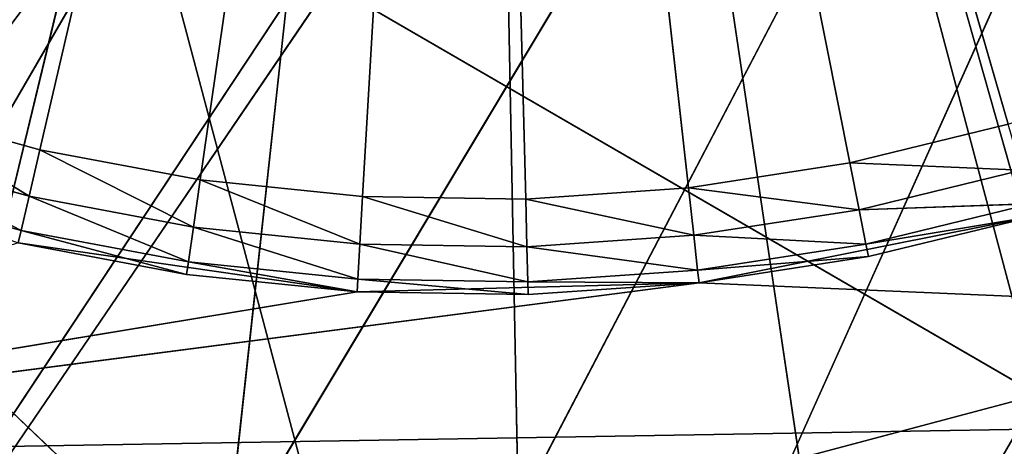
# Model space of a CAD drawing. Extents: x 186 to 416, y 0 to 124.
# Tile 693 of 1056: x 340.91 to 351.21, y 17.32 to 21.78. Entities that reach past the tile are written whole.
import ezdxf

# ---------------------------------------------------------------- set-up
doc = ezdxf.new("R2010")
doc.units = 0
doc.header["$LTSCALE"] = 25.4
doc.layers.get('0').update_dxf_attribs({"color": 13, "linetype": 'CONTINUOUS'})

# ---------------------------------------------------------------- blocks, each defined once
blk = doc.blocks.new('PILLS-I-PLAFON-8266-8272_0')
at = {"color": 250}
for p, q in [((147.063, 30.16, 119.769), (179.301, 30.16, 71.012)), ((147.063, 30.16, 119.769), (179.301, 30.16, 71.012)), ((147.063, 30.16, 119.769), (179.85, 30.16, 71.561)), ((147.063, 30.16, 119.769), (179.85, 30.16, 71.561)), ((150.348, 30.16, 120.853), (179.85, 30.16, 71.561)), ((150.348, 30.16, 120.853), (179.85, 30.16, 71.561)), ((179.85, 30.16, 71.561), (153.718, 30.16, 121.633)), ((179.85, 30.16, 71.561), (153.718, 30.16, 121.633)), ((157.144, 30.16, 122.104), (179.85, 30.16, 71.561)), ((157.144, 30.16, 122.104), (179.85, 30.16, 71.561)), ((171.616, 29.16, 121.673), (134.131, 29.16, 86.012)), ((171.616, 29.16, 121.673), (134.131, 29.16, 86.012))]:
    blk.add_line(p, q, dxfattribs=at)
at = {"color": 0}
for p, q in [((154.404, 23.716, 103.383), (156.048, 23.716, 103.839)), ((155.935, 23.582, 104.326), (154.404, 23.716, 103.383)), ((155.935, 23.582, 104.326), (154.404, 23.716, 103.383)), ((154.404, 23.716, 103.383), (156.048, 23.716, 103.839)), ((155.935, 23.582, 104.326), (156.048, 23.716, 103.839)), ((155.935, 23.582, 104.326), (156.048, 23.716, 103.839)), ((156.048, 23.716, 103.839), (160.6, 23.716, 84.262)), ((156.048, 23.716, 103.839), (160.6, 23.716, 84.262)), ((156.048, 23.716, 103.839), (157.725, 23.716, 104.155)), ((157.653, 23.582, 104.65), (156.048, 23.716, 103.839)), ((157.653, 23.582, 104.65), (156.048, 23.716, 103.839)), ((156.048, 23.716, 103.839), (157.725, 23.716, 104.155)), ((157.653, 23.582, 104.65), (157.725, 23.716, 104.155)), ((157.653, 23.582, 104.65), (157.725, 23.716, 104.155)), ((157.725, 23.716, 104.155), (160.6, 23.716, 84.262)), ((157.725, 23.716, 104.155), (160.6, 23.716, 84.262)), ((157.725, 23.716, 104.155), (159.422, 23.716, 104.327)), ((159.393, 23.582, 104.826), (157.725, 23.716, 104.155)), ((159.393, 23.582, 104.826), (157.725, 23.716, 104.155)), ((157.725, 23.716, 104.155), (159.422, 23.716, 104.327)), ((159.393, 23.582, 104.826), (159.422, 23.716, 104.327)), ((159.393, 23.582, 104.826), (159.422, 23.716, 104.327)), ((159.422, 23.716, 104.327), (161.128, 23.716, 104.355)), ((160.6, 23.716, 84.262), (159.422, 23.716, 104.327)), ((160.6, 23.716, 84.262), (159.422, 23.716, 104.327)), ((161.141, 23.582, 104.855), (159.422, 23.716, 104.327)), ((161.141, 23.582, 104.855), (159.422, 23.716, 104.327)), ((159.422, 23.716, 104.327), (161.128, 23.716, 104.355)), ((166.174, 23.716, 103.573), (160.6, 23.716, 84.262)), ((160.6, 23.716, 84.262), (164.516, 23.716, 103.976)), ((166.174, 23.716, 103.573), (160.6, 23.716, 84.262)), ((161.128, 23.716, 104.355), (160.6, 23.716, 84.262)), ((161.128, 23.716, 104.355), (160.6, 23.716, 84.262)), ((162.83, 23.716, 104.238), (160.6, 23.716, 84.262)), ((162.83, 23.716, 104.238), (160.6, 23.716, 84.262)), ((160.6, 23.716, 84.262), (164.516, 23.716, 103.976)), ((161.128, 23.716, 104.355), (162.83, 23.716, 104.238)), ((161.141, 23.582, 104.855), (161.128, 23.716, 104.355)), ((161.141, 23.582, 104.855), (161.128, 23.716, 104.355)), ((162.886, 23.582, 104.734), (161.128, 23.716, 104.355)), ((162.886, 23.582, 104.734), (161.128, 23.716, 104.355)), ((161.128, 23.716, 104.355), (162.83, 23.716, 104.238)), ((162.83, 23.716, 104.238), (164.516, 23.716, 103.976)), ((162.886, 23.582, 104.734), (162.83, 23.716, 104.238)), ((162.886, 23.582, 104.734), (162.83, 23.716, 104.238)), ((164.614, 23.582, 104.467), (162.83, 23.716, 104.238)), ((164.614, 23.582, 104.467), (162.83, 23.716, 104.238)), ((162.83, 23.716, 104.238), (164.516, 23.716, 103.976)), ((164.516, 23.716, 103.976), (166.174, 23.716, 103.573)), ((164.614, 23.582, 104.467), (164.516, 23.716, 103.976)), ((164.614, 23.582, 104.467), (164.516, 23.716, 103.976)), ((166.313, 23.582, 104.054), (164.516, 23.716, 103.976)), ((166.313, 23.582, 104.054), (164.516, 23.716, 103.976)), ((164.516, 23.716, 103.976), (166.174, 23.716, 103.573)), ((154.25, 23.582, 103.859), (155.935, 23.582, 104.326)), ((155.852, 23.216, 104.683), (154.25, 23.582, 103.859)), ((155.852, 23.216, 104.683), (154.25, 23.582, 103.859)), ((154.25, 23.582, 103.859), (155.935, 23.582, 104.326)), ((155.852, 23.216, 104.683), (155.935, 23.582, 104.326)), ((155.852, 23.216, 104.683), (155.935, 23.582, 104.326)), ((155.935, 23.582, 104.326), (157.653, 23.582, 104.65)), ((157.601, 23.216, 105.012), (155.935, 23.582, 104.326)), ((157.601, 23.216, 105.012), (155.935, 23.582, 104.326)), ((155.935, 23.582, 104.326), (157.653, 23.582, 104.65)), ((157.601, 23.216, 105.012), (157.653, 23.582, 104.65)), ((157.601, 23.216, 105.012), (157.653, 23.582, 104.65)), ((157.653, 23.582, 104.65), (159.393, 23.582, 104.826)), ((159.371, 23.216, 105.192), (157.653, 23.582, 104.65)), ((159.371, 23.216, 105.192), (157.653, 23.582, 104.65)), ((157.653, 23.582, 104.65), (159.393, 23.582, 104.826)), ((159.371, 23.216, 105.192), (159.393, 23.582, 104.826)), ((159.371, 23.216, 105.192), (159.393, 23.582, 104.826)), ((159.393, 23.582, 104.826), (161.141, 23.582, 104.855)), ((161.151, 23.216, 105.22), (159.393, 23.582, 104.826)), ((161.151, 23.216, 105.22), (159.393, 23.582, 104.826)), ((159.393, 23.582, 104.826), (161.141, 23.582, 104.855)), ((161.141, 23.582, 104.855), (162.886, 23.582, 104.734)), ((161.151, 23.216, 105.22), (161.141, 23.582, 104.855)), ((161.151, 23.216, 105.22), (161.141, 23.582, 104.855)), ((162.926, 23.216, 105.098), (161.141, 23.582, 104.855)), ((162.926, 23.216, 105.098), (161.141, 23.582, 104.855)), ((161.141, 23.582, 104.855), (162.886, 23.582, 104.734)), ((162.886, 23.582, 104.734), (164.614, 23.582, 104.467)), ((162.926, 23.216, 105.098), (162.886, 23.582, 104.734)), ((162.926, 23.216, 105.098), (162.886, 23.582, 104.734)), ((164.685, 23.216, 104.826), (162.886, 23.582, 104.734)), ((164.685, 23.216, 104.826), (162.886, 23.582, 104.734)), ((162.886, 23.582, 104.734), (164.614, 23.582, 104.467)), ((164.614, 23.582, 104.467), (166.313, 23.582, 104.054)), ((164.685, 23.216, 104.826), (164.614, 23.582, 104.467)), ((164.685, 23.216, 104.826), (164.614, 23.582, 104.467)), ((166.414, 23.216, 104.405), (164.614, 23.582, 104.467)), ((166.414, 23.216, 104.405), (164.614, 23.582, 104.467)), ((164.614, 23.582, 104.467), (166.313, 23.582, 104.054)), ((154.137, 23.216, 104.207), (155.852, 23.216, 104.683)), ((154.137, 23.216, 104.207), (155.852, 23.216, 104.683)), ((155.822, 22.716, 104.813), (155.852, 23.216, 104.683)), ((155.822, 22.716, 104.813), (155.852, 23.216, 104.683)), ((155.852, 23.216, 104.683), (157.601, 23.216, 105.012)), ((157.582, 22.716, 105.145), (155.852, 23.216, 104.683)), ((157.582, 22.716, 105.145), (155.852, 23.216, 104.683)), ((155.852, 23.216, 104.683), (157.601, 23.216, 105.012)), ((157.582, 22.716, 105.145), (157.601, 23.216, 105.012)), ((157.582, 22.716, 105.145), (157.601, 23.216, 105.012)), ((157.601, 23.216, 105.012), (159.371, 23.216, 105.192)), ((159.364, 22.716, 105.325), (157.601, 23.216, 105.012)), ((159.364, 22.716, 105.325), (157.601, 23.216, 105.012)), ((157.601, 23.216, 105.012), (159.371, 23.216, 105.192)), ((159.364, 22.716, 105.325), (159.371, 23.216, 105.192)), ((159.364, 22.716, 105.325), (159.371, 23.216, 105.192)), ((159.371, 23.216, 105.192), (161.151, 23.216, 105.22)), ((161.154, 22.716, 105.354), (159.371, 23.216, 105.192)), ((161.154, 22.716, 105.354), (159.371, 23.216, 105.192)), ((159.371, 23.216, 105.192), (161.151, 23.216, 105.22)), ((161.151, 23.216, 105.22), (162.926, 23.216, 105.098)), ((161.154, 22.716, 105.354), (161.151, 23.216, 105.22)), ((161.154, 22.716, 105.354), (161.151, 23.216, 105.22)), ((162.941, 22.716, 105.231), (161.151, 23.216, 105.22)), ((162.941, 22.716, 105.231), (161.151, 23.216, 105.22)), ((161.151, 23.216, 105.22), (162.926, 23.216, 105.098)), ((162.926, 23.216, 105.098), (164.685, 23.216, 104.826)), ((162.941, 22.716, 105.231), (162.926, 23.216, 105.098)), ((162.941, 22.716, 105.231), (162.926, 23.216, 105.098)), ((164.711, 22.716, 104.957), (162.926, 23.216, 105.098)), ((164.711, 22.716, 104.957), (162.926, 23.216, 105.098)), ((162.926, 23.216, 105.098), (164.685, 23.216, 104.826)), ((164.685, 23.216, 104.826), (166.414, 23.216, 104.405)), ((164.711, 22.716, 104.957), (164.685, 23.216, 104.826)), ((164.711, 22.716, 104.957), (164.685, 23.216, 104.826)), ((166.451, 22.716, 104.534), (164.685, 23.216, 104.826)), ((166.451, 22.716, 104.534), (164.685, 23.216, 104.826)), ((164.685, 23.216, 104.826), (166.414, 23.216, 104.405)), ((157.582, 22.716, 105.145), (155.822, 14.416, 104.813)), ((157.582, 22.716, 105.145), (155.822, 14.416, 104.813)), ((157.582, 22.716, 105.145), (155.822, 22.716, 104.813)), ((157.582, 22.716, 105.145), (155.822, 22.716, 104.813)), ((159.364, 14.416, 105.325), (157.582, 22.716, 105.145)), ((159.364, 22.716, 105.325), (157.582, 22.716, 105.145)), ((159.364, 14.416, 105.325), (157.582, 22.716, 105.145)), ((159.364, 22.716, 105.325), (157.582, 22.716, 105.145)), ((161.154, 22.716, 105.354), (159.364, 14.416, 105.325)), ((161.154, 22.716, 105.354), (159.364, 14.416, 105.325)), ((161.154, 22.716, 105.354), (159.364, 22.716, 105.325)), ((159.364, 22.716, 105.325), (159.364, 14.416, 105.325)), ((159.364, 22.716, 105.325), (159.364, 14.416, 105.325)), ((161.154, 22.716, 105.354), (159.364, 22.716, 105.325)), ((162.941, 14.416, 105.231), (161.154, 22.716, 105.354)), ((162.941, 22.716, 105.231), (161.154, 22.716, 105.354)), ((162.941, 14.416, 105.231), (161.154, 22.716, 105.354)), ((162.941, 22.716, 105.231), (161.154, 22.716, 105.354)), ((164.711, 22.716, 104.957), (162.941, 14.416, 105.231)), ((164.711, 22.716, 104.957), (162.941, 14.416, 105.231)), ((164.711, 22.716, 104.957), (162.941, 22.716, 105.231)), ((162.941, 22.716, 105.231), (162.941, 14.416, 105.231)), ((162.941, 22.716, 105.231), (162.941, 14.416, 105.231)), ((164.711, 22.716, 104.957), (162.941, 22.716, 105.231)), ((166.451, 14.416, 104.534), (164.711, 22.716, 104.957)), ((166.451, 22.716, 104.534), (164.711, 22.716, 104.957)), ((166.451, 14.416, 104.534), (164.711, 22.716, 104.957)), ((166.451, 22.716, 104.534), (164.711, 22.716, 104.957)), ((162.941, 14.416, 105.231), (148.879, 14.416, 107.058)), ((148.879, 14.416, 107.058), (189.453, 14.416, 106.372)), ((148.879, 14.416, 107.058), (189.453, 14.416, 106.372)), ((159.364, 14.416, 105.325), (148.879, 14.416, 107.058)), ((162.941, 14.416, 105.231), (148.879, 14.416, 107.058)), ((159.364, 14.416, 105.325), (148.879, 14.416, 107.058)), ((159.364, 14.416, 105.325), (155.822, 14.416, 104.813)), ((159.364, 14.416, 105.325), (155.822, 14.416, 104.813)), ((162.941, 14.416, 105.231), (159.364, 14.416, 105.325)), ((162.941, 14.416, 105.231), (159.364, 14.416, 105.325)), ((166.451, 14.416, 104.534), (162.941, 14.416, 105.231)), ((162.941, 14.416, 105.231), (189.453, 14.416, 106.372)), ((162.941, 14.416, 105.231), (189.453, 14.416, 106.372)), ((166.451, 14.416, 104.534), (162.941, 14.416, 105.231)), ((151.728, 7.294, 110.326), (157.147, 7.294, 100.985)), ((151.728, 7.294, 110.326), (157.147, 7.294, 100.985)), ((166.487, 7.294, 106.403), (157.147, 7.294, 100.985)), ((166.487, 7.294, 106.403), (157.147, 7.294, 100.985)), ((161.069, 7.294, 115.744), (157.147, 7.294, 100.985)), ((161.069, 7.294, 115.744), (157.147, 7.294, 100.985)), ((166.487, 7.294, 106.403), (162.565, 7.294, 91.643)), ((166.487, 7.294, 106.403), (162.565, 7.294, 91.643))]:
    blk.add_line(p, q, dxfattribs=at)
at = {"color": 7}
for p, q in [((151.728, 7.062, 110.326), (157.147, 7.062, 100.985)), ((151.728, 7.062, 110.326), (157.147, 7.062, 100.985)), ((151.728, 7.062, 110.326), (166.487, 7.062, 106.403)), ((151.728, 7.062, 110.326), (166.487, 7.062, 106.403)), ((157.147, 7.062, 100.985), (166.487, 7.062, 106.403)), ((157.147, 7.062, 100.985), (166.487, 7.062, 106.403)), ((152.296, 0.416, 118.623), (160.6, 0.416, 84.262)), ((152.296, 0.416, 118.623), (160.6, 0.416, 84.262)), ((160.6, 0.416, 84.262), (156.759, 0.416, 119.402)), ((160.6, 0.416, 84.262), (156.759, 0.416, 119.402)), ((165.798, 0.416, 119.227), (160.6, 0.416, 84.262)), ((160.6, 0.416, 84.262), (170.226, 0.416, 118.276)), ((165.798, 0.416, 119.227), (160.6, 0.416, 84.262)), ((161.284, 0.416, 119.605), (160.6, 0.416, 84.262)), ((161.284, 0.416, 119.605), (160.6, 0.416, 84.262)), ((160.6, 0.416, 84.262), (170.226, 0.416, 118.276))]:
    blk.add_line(p, q, dxfattribs=at)
at = {"color": 250}
mesh = blk.add_polyface(dxfattribs=at)
corners = [(128.59, 30.16, 104.74), (179.301, 30.16, 71.012), (126.86, 30.16, 101.744)]
mesh.append_faces([[corners[k] for k in face] for face in [(0, 1, 2)]], dxfattribs={"color": 250})
mesh = blk.add_polyface(dxfattribs=at)
corners = [(130.585, 30.16, 107.566), (179.301, 30.16, 71.012), (128.59, 30.16, 104.74)]
mesh.append_faces([[corners[k] for k in face] for face in [(0, 1, 2)]], dxfattribs={"color": 250})
mesh = blk.add_polyface(dxfattribs=at)
corners = [(132.828, 30.16, 110.199), (179.301, 30.16, 71.012), (130.585, 30.16, 107.566)]
mesh.append_faces([[corners[k] for k in face] for face in [(0, 1, 2)]], dxfattribs={"color": 250})
mesh = blk.add_polyface(dxfattribs=at)
corners = [(135.302, 30.16, 112.617), (179.301, 30.16, 71.012), (132.828, 30.16, 110.199)]
mesh.append_faces([[corners[k] for k in face] for face in [(0, 1, 2)]], dxfattribs={"color": 250})
mesh = blk.add_polyface(dxfattribs=at)
corners = [(137.985, 30.16, 114.8), (179.301, 30.16, 71.012), (135.302, 30.16, 112.617)]
mesh.append_faces([[corners[k] for k in face] for face in [(0, 1, 2)]], dxfattribs={"color": 250})
mesh = blk.add_polyface(dxfattribs=at)
corners = [(140.856, 30.16, 116.73), (179.301, 30.16, 71.012), (137.985, 30.16, 114.8)]
mesh.append_faces([[corners[k] for k in face] for face in [(0, 1, 2)]], dxfattribs={"color": 250})
mesh = blk.add_polyface(dxfattribs=at)
corners = [(143.89, 30.16, 118.391), (179.301, 30.16, 71.012), (140.856, 30.16, 116.73)]
mesh.append_faces([[corners[k] for k in face] for face in [(0, 1, 2)]], dxfattribs={"color": 250})
mesh = blk.add_polyface(dxfattribs=at)
corners = [(147.063, 30.16, 119.769), (179.301, 30.16, 71.012), (143.89, 30.16, 118.391)]
mesh.append_faces([[corners[k] for k in face] for face in [(0, 1, 2)]], dxfattribs={"color": 250})
mesh = blk.add_polyface(dxfattribs=at)
corners = [(147.063, 30.16, 119.769), (179.85, 30.16, 71.561), (179.301, 30.16, 71.012)]
mesh.append_faces([[corners[k] for k in face] for face in [(0, 1, 2)]], dxfattribs={"color": 250})
mesh = blk.add_polyface(dxfattribs=at)
corners = [(150.348, 30.16, 120.853), (179.85, 30.16, 71.561), (147.063, 30.16, 119.769)]
mesh.append_faces([[corners[k] for k in face] for face in [(0, 1, 2)]], dxfattribs={"color": 250})
mesh = blk.add_polyface(dxfattribs=at)
corners = [(153.718, 30.16, 121.633), (179.85, 30.16, 71.561), (150.348, 30.16, 120.853)]
mesh.append_faces([[corners[k] for k in face] for face in [(0, 1, 2)]], dxfattribs={"color": 250})
mesh = blk.add_polyface(dxfattribs=at)
corners = [(157.144, 30.16, 122.104), (179.85, 30.16, 71.561), (153.718, 30.16, 121.633)]
mesh.append_faces([[corners[k] for k in face] for face in [(0, 1, 2)]], dxfattribs={"color": 250})
mesh = blk.add_polyface(dxfattribs=at)
corners = [(160.6, 30.16, 122.262), (179.85, 30.16, 71.561), (157.144, 30.16, 122.104)]
mesh.append_faces([[corners[k] for k in face] for face in [(0, 1, 2)]], dxfattribs={"color": 250})
mesh = blk.add_polyface(dxfattribs=at)
corners = [(160.6, 30.16, 122.262), (164.056, 30.16, 122.104), (179.85, 30.16, 71.561)]
mesh.append_faces([[corners[k] for k in face] for face in [(0, 1, 2)]], dxfattribs={"color": 250})
mesh = blk.add_polyface(dxfattribs=at)
corners = [(164.056, 30.16, 122.104), (167.482, 30.16, 121.633), (179.85, 30.16, 71.561)]
mesh.append_faces([[corners[k] for k in face] for face in [(0, 1, 2)]], dxfattribs={"color": 250})
mesh = blk.add_polyface(dxfattribs=at)
corners = [(165.691, 29.16, 122.928), (133.157, 29.16, 87.093), (134.131, 29.16, 86.012)]
mesh.append_faces([[corners[k] for k in face] for face in [(0, 1, 2)]], dxfattribs={"color": 250})
mesh = blk.add_polyface(dxfattribs=at)
corners = [(160.6, 29.16, 123.262), (133.157, 29.16, 87.093), (165.691, 29.16, 122.928)]
mesh.append_faces([[corners[k] for k in face] for face in [(0, 1, 2)]], dxfattribs={"color": 250})
mesh = blk.add_polyface(dxfattribs=at)
corners = [(160.6, 29.16, 123.262), (155.509, 29.16, 122.928), (133.157, 29.16, 87.093)]
mesh.append_faces([[corners[k] for k in face] for face in [(0, 1, 2)]], dxfattribs={"color": 250})
mesh = blk.add_polyface(dxfattribs=at)
corners = [(171.616, 29.16, 121.673), (134.131, 29.16, 86.012), (171.6, 29.16, 77.262)]
mesh.append_faces([[corners[k] for k in face] for face in [(0, 1, 2)]], dxfattribs={"color": 250})
mesh = blk.add_polyface(dxfattribs=at)
corners = [(170.694, 29.16, 121.933), (134.131, 29.16, 86.012), (171.616, 29.16, 121.673)]
mesh.append_faces([[corners[k] for k in face] for face in [(0, 1, 2)]], dxfattribs={"color": 250})
mesh = blk.add_polyface(dxfattribs=at)
corners = [(165.691, 29.16, 122.928), (134.131, 29.16, 86.012), (170.694, 29.16, 121.933)]
mesh.append_faces([[corners[k] for k in face] for face in [(0, 1, 2)]], dxfattribs={"color": 250})
at = {"color": 0}
mesh = blk.add_polyface(dxfattribs=at)
corners = [(152.805, 23.716, 102.789), (160.6, 23.716, 84.262), (151.262, 23.716, 102.061)]
mesh.append_faces([[corners[k] for k in face] for face in [(0, 1, 2)]], dxfattribs={"color": 0})
mesh = blk.add_polyface(dxfattribs=at)
corners = [(154.404, 23.716, 103.383), (160.6, 23.716, 84.262), (152.805, 23.716, 102.789)]
mesh.append_faces([[corners[k] for k in face] for face in [(0, 1, 2)]], dxfattribs={"color": 0})
mesh = blk.add_polyface(dxfattribs=at)
corners = [(155.935, 23.582, 104.326), (154.404, 23.716, 103.383), (154.25, 23.582, 103.859)]
mesh.append_faces([[corners[k] for k in face] for face in [(0, 1, 2)]], dxfattribs={"color": 0})
mesh = blk.add_polyface(dxfattribs=at)
corners = [(156.048, 23.716, 103.839), (160.6, 23.716, 84.262), (154.404, 23.716, 103.383)]
mesh.append_faces([[corners[k] for k in face] for face in [(0, 1, 2)]], dxfattribs={"color": 0})
mesh = blk.add_polyface(dxfattribs=at)
corners = [(155.935, 23.582, 104.326), (156.048, 23.716, 103.839), (154.404, 23.716, 103.383)]
mesh.append_faces([[corners[k] for k in face] for face in [(0, 1, 2)]], dxfattribs={"color": 0})
mesh = blk.add_polyface(dxfattribs=at)
corners = [(157.653, 23.582, 104.65), (156.048, 23.716, 103.839), (155.935, 23.582, 104.326)]
mesh.append_faces([[corners[k] for k in face] for face in [(0, 1, 2)]], dxfattribs={"color": 0})
mesh = blk.add_polyface(dxfattribs=at)
corners = [(157.725, 23.716, 104.155), (160.6, 23.716, 84.262), (156.048, 23.716, 103.839)]
mesh.append_faces([[corners[k] for k in face] for face in [(0, 1, 2)]], dxfattribs={"color": 0})
mesh = blk.add_polyface(dxfattribs=at)
corners = [(157.653, 23.582, 104.65), (157.725, 23.716, 104.155), (156.048, 23.716, 103.839)]
mesh.append_faces([[corners[k] for k in face] for face in [(0, 1, 2)]], dxfattribs={"color": 0})
mesh = blk.add_polyface(dxfattribs=at)
corners = [(159.393, 23.582, 104.826), (157.725, 23.716, 104.155), (157.653, 23.582, 104.65)]
mesh.append_faces([[corners[k] for k in face] for face in [(0, 1, 2)]], dxfattribs={"color": 0})
mesh = blk.add_polyface(dxfattribs=at)
corners = [(159.422, 23.716, 104.327), (160.6, 23.716, 84.262), (157.725, 23.716, 104.155)]
mesh.append_faces([[corners[k] for k in face] for face in [(0, 1, 2)]], dxfattribs={"color": 0})
mesh = blk.add_polyface(dxfattribs=at)
corners = [(159.393, 23.582, 104.826), (159.422, 23.716, 104.327), (157.725, 23.716, 104.155)]
mesh.append_faces([[corners[k] for k in face] for face in [(0, 1, 2)]], dxfattribs={"color": 0})
mesh = blk.add_polyface(dxfattribs=at)
corners = [(161.141, 23.582, 104.855), (159.422, 23.716, 104.327), (159.393, 23.582, 104.826)]
mesh.append_faces([[corners[k] for k in face] for face in [(0, 1, 2)]], dxfattribs={"color": 0})
mesh = blk.add_polyface(dxfattribs=at)
corners = [(161.128, 23.716, 104.355), (160.6, 23.716, 84.262), (159.422, 23.716, 104.327)]
mesh.append_faces([[corners[k] for k in face] for face in [(0, 1, 2)]], dxfattribs={"color": 0})
mesh = blk.add_polyface(dxfattribs=at)
corners = [(161.141, 23.582, 104.855), (161.128, 23.716, 104.355), (159.422, 23.716, 104.327)]
mesh.append_faces([[corners[k] for k in face] for face in [(0, 1, 2)]], dxfattribs={"color": 0})
mesh = blk.add_polyface(dxfattribs=at)
corners = [(164.516, 23.716, 103.976), (166.174, 23.716, 103.573), (160.6, 23.716, 84.262)]
mesh.append_faces([[corners[k] for k in face] for face in [(0, 1, 2)]], dxfattribs={"color": 0})
mesh = blk.add_polyface(dxfattribs=at)
corners = [(166.174, 23.716, 103.573), (167.792, 23.716, 103.031), (160.6, 23.716, 84.262)]
mesh.append_faces([[corners[k] for k in face] for face in [(0, 1, 2)]], dxfattribs={"color": 0})
mesh = blk.add_polyface(dxfattribs=at)
corners = [(167.792, 23.716, 103.031), (169.358, 23.716, 102.354), (160.6, 23.716, 84.262)]
mesh.append_faces([[corners[k] for k in face] for face in [(0, 1, 2)]], dxfattribs={"color": 0})
mesh = blk.add_polyface(dxfattribs=at)
corners = [(161.128, 23.716, 104.355), (162.83, 23.716, 104.238), (160.6, 23.716, 84.262)]
mesh.append_faces([[corners[k] for k in face] for face in [(0, 1, 2)]], dxfattribs={"color": 0})
mesh = blk.add_polyface(dxfattribs=at)
corners = [(162.83, 23.716, 104.238), (164.516, 23.716, 103.976), (160.6, 23.716, 84.262)]
mesh.append_faces([[corners[k] for k in face] for face in [(0, 1, 2)]], dxfattribs={"color": 0})
mesh = blk.add_polyface(dxfattribs=at)
corners = [(161.141, 23.582, 104.855), (162.886, 23.582, 104.734), (161.128, 23.716, 104.355)]
mesh.append_faces([[corners[k] for k in face] for face in [(0, 1, 2)]], dxfattribs={"color": 0})
mesh = blk.add_polyface(dxfattribs=at)
corners = [(162.886, 23.582, 104.734), (162.83, 23.716, 104.238), (161.128, 23.716, 104.355)]
mesh.append_faces([[corners[k] for k in face] for face in [(0, 1, 2)]], dxfattribs={"color": 0})
mesh = blk.add_polyface(dxfattribs=at)
corners = [(162.886, 23.582, 104.734), (164.614, 23.582, 104.467), (162.83, 23.716, 104.238)]
mesh.append_faces([[corners[k] for k in face] for face in [(0, 1, 2)]], dxfattribs={"color": 0})
mesh = blk.add_polyface(dxfattribs=at)
corners = [(164.614, 23.582, 104.467), (164.516, 23.716, 103.976), (162.83, 23.716, 104.238)]
mesh.append_faces([[corners[k] for k in face] for face in [(0, 1, 2)]], dxfattribs={"color": 0})
mesh = blk.add_polyface(dxfattribs=at)
corners = [(164.614, 23.582, 104.467), (166.313, 23.582, 104.054), (164.516, 23.716, 103.976)]
mesh.append_faces([[corners[k] for k in face] for face in [(0, 1, 2)]], dxfattribs={"color": 0})
mesh = blk.add_polyface(dxfattribs=at)
corners = [(166.313, 23.582, 104.054), (166.174, 23.716, 103.573), (164.516, 23.716, 103.976)]
mesh.append_faces([[corners[k] for k in face] for face in [(0, 1, 2)]], dxfattribs={"color": 0})
mesh = blk.add_polyface(dxfattribs=at)
corners = [(155.852, 23.216, 104.683), (154.25, 23.582, 103.859), (154.137, 23.216, 104.207)]
mesh.append_faces([[corners[k] for k in face] for face in [(0, 1, 2)]], dxfattribs={"color": 0})
mesh = blk.add_polyface(dxfattribs=at)
corners = [(155.852, 23.216, 104.683), (155.935, 23.582, 104.326), (154.25, 23.582, 103.859)]
mesh.append_faces([[corners[k] for k in face] for face in [(0, 1, 2)]], dxfattribs={"color": 0})
mesh = blk.add_polyface(dxfattribs=at)
corners = [(157.601, 23.216, 105.012), (155.935, 23.582, 104.326), (155.852, 23.216, 104.683)]
mesh.append_faces([[corners[k] for k in face] for face in [(0, 1, 2)]], dxfattribs={"color": 0})
mesh = blk.add_polyface(dxfattribs=at)
corners = [(157.601, 23.216, 105.012), (157.653, 23.582, 104.65), (155.935, 23.582, 104.326)]
mesh.append_faces([[corners[k] for k in face] for face in [(0, 1, 2)]], dxfattribs={"color": 0})
mesh = blk.add_polyface(dxfattribs=at)
corners = [(159.371, 23.216, 105.192), (157.653, 23.582, 104.65), (157.601, 23.216, 105.012)]
mesh.append_faces([[corners[k] for k in face] for face in [(0, 1, 2)]], dxfattribs={"color": 0})
mesh = blk.add_polyface(dxfattribs=at)
corners = [(159.371, 23.216, 105.192), (159.393, 23.582, 104.826), (157.653, 23.582, 104.65)]
mesh.append_faces([[corners[k] for k in face] for face in [(0, 1, 2)]], dxfattribs={"color": 0})
mesh = blk.add_polyface(dxfattribs=at)
corners = [(161.151, 23.216, 105.22), (159.393, 23.582, 104.826), (159.371, 23.216, 105.192)]
mesh.append_faces([[corners[k] for k in face] for face in [(0, 1, 2)]], dxfattribs={"color": 0})
mesh = blk.add_polyface(dxfattribs=at)
corners = [(161.151, 23.216, 105.22), (161.141, 23.582, 104.855), (159.393, 23.582, 104.826)]
mesh.append_faces([[corners[k] for k in face] for face in [(0, 1, 2)]], dxfattribs={"color": 0})
mesh = blk.add_polyface(dxfattribs=at)
corners = [(161.151, 23.216, 105.22), (162.926, 23.216, 105.098), (161.141, 23.582, 104.855)]
mesh.append_faces([[corners[k] for k in face] for face in [(0, 1, 2)]], dxfattribs={"color": 0})
mesh = blk.add_polyface(dxfattribs=at)
corners = [(162.926, 23.216, 105.098), (162.886, 23.582, 104.734), (161.141, 23.582, 104.855)]
mesh.append_faces([[corners[k] for k in face] for face in [(0, 1, 2)]], dxfattribs={"color": 0})
mesh = blk.add_polyface(dxfattribs=at)
corners = [(162.926, 23.216, 105.098), (164.685, 23.216, 104.826), (162.886, 23.582, 104.734)]
mesh.append_faces([[corners[k] for k in face] for face in [(0, 1, 2)]], dxfattribs={"color": 0})
mesh = blk.add_polyface(dxfattribs=at)
corners = [(164.685, 23.216, 104.826), (164.614, 23.582, 104.467), (162.886, 23.582, 104.734)]
mesh.append_faces([[corners[k] for k in face] for face in [(0, 1, 2)]], dxfattribs={"color": 0})
mesh = blk.add_polyface(dxfattribs=at)
corners = [(164.685, 23.216, 104.826), (166.414, 23.216, 104.405), (164.614, 23.582, 104.467)]
mesh.append_faces([[corners[k] for k in face] for face in [(0, 1, 2)]], dxfattribs={"color": 0})
mesh = blk.add_polyface(dxfattribs=at)
corners = [(164.614, 23.582, 104.467), (166.414, 23.216, 104.405), (166.313, 23.582, 104.054)]
mesh.append_faces([[corners[k] for k in face] for face in [(0, 1, 2)]], dxfattribs={"color": 0})
mesh = blk.add_polyface(dxfattribs=at)
corners = [(155.852, 23.216, 104.683), (154.137, 23.216, 104.207), (155.822, 22.716, 104.813)]
mesh.append_faces([[corners[k] for k in face] for face in [(0, 1, 2)]], dxfattribs={"color": 0})
mesh = blk.add_polyface(dxfattribs=at)
corners = [(157.582, 22.716, 105.145), (155.852, 23.216, 104.683), (155.822, 22.716, 104.813)]
mesh.append_faces([[corners[k] for k in face] for face in [(0, 1, 2)]], dxfattribs={"color": 0})
mesh = blk.add_polyface(dxfattribs=at)
corners = [(157.601, 23.216, 105.012), (155.852, 23.216, 104.683), (157.582, 22.716, 105.145)]
mesh.append_faces([[corners[k] for k in face] for face in [(0, 1, 2)]], dxfattribs={"color": 0})
mesh = blk.add_polyface(dxfattribs=at)
corners = [(159.364, 22.716, 105.325), (157.601, 23.216, 105.012), (157.582, 22.716, 105.145)]
mesh.append_faces([[corners[k] for k in face] for face in [(0, 1, 2)]], dxfattribs={"color": 0})
mesh = blk.add_polyface(dxfattribs=at)
corners = [(159.371, 23.216, 105.192), (157.601, 23.216, 105.012), (159.364, 22.716, 105.325)]
mesh.append_faces([[corners[k] for k in face] for face in [(0, 1, 2)]], dxfattribs={"color": 0})
mesh = blk.add_polyface(dxfattribs=at)
corners = [(161.154, 22.716, 105.354), (159.371, 23.216, 105.192), (159.364, 22.716, 105.325)]
mesh.append_faces([[corners[k] for k in face] for face in [(0, 1, 2)]], dxfattribs={"color": 0})
mesh = blk.add_polyface(dxfattribs=at)
corners = [(161.154, 22.716, 105.354), (161.151, 23.216, 105.22), (159.371, 23.216, 105.192)]
mesh.append_faces([[corners[k] for k in face] for face in [(0, 1, 2)]], dxfattribs={"color": 0})
mesh = blk.add_polyface(dxfattribs=at)
corners = [(162.941, 22.716, 105.231), (161.151, 23.216, 105.22), (161.154, 22.716, 105.354)]
mesh.append_faces([[corners[k] for k in face] for face in [(0, 1, 2)]], dxfattribs={"color": 0})
mesh = blk.add_polyface(dxfattribs=at)
corners = [(162.941, 22.716, 105.231), (162.926, 23.216, 105.098), (161.151, 23.216, 105.22)]
mesh.append_faces([[corners[k] for k in face] for face in [(0, 1, 2)]], dxfattribs={"color": 0})
mesh = blk.add_polyface(dxfattribs=at)
corners = [(164.711, 22.716, 104.957), (162.926, 23.216, 105.098), (162.941, 22.716, 105.231)]
mesh.append_faces([[corners[k] for k in face] for face in [(0, 1, 2)]], dxfattribs={"color": 0})
mesh = blk.add_polyface(dxfattribs=at)
corners = [(164.711, 22.716, 104.957), (164.685, 23.216, 104.826), (162.926, 23.216, 105.098)]
mesh.append_faces([[corners[k] for k in face] for face in [(0, 1, 2)]], dxfattribs={"color": 0})
mesh = blk.add_polyface(dxfattribs=at)
corners = [(166.451, 22.716, 104.534), (164.685, 23.216, 104.826), (164.711, 22.716, 104.957)]
mesh.append_faces([[corners[k] for k in face] for face in [(0, 1, 2)]], dxfattribs={"color": 0})
mesh = blk.add_polyface(dxfattribs=at)
corners = [(166.451, 22.716, 104.534), (166.414, 23.216, 104.405), (164.685, 23.216, 104.826)]
mesh.append_faces([[corners[k] for k in face] for face in [(0, 1, 2)]], dxfattribs={"color": 0})
mesh = blk.add_polyface(dxfattribs=at)
corners = [(159.364, 14.416, 105.325), (157.582, 22.716, 105.145), (155.822, 14.416, 104.813)]
mesh.append_faces([[corners[k] for k in face] for face in [(0, 1, 2)]], dxfattribs={"color": 0})
mesh = blk.add_polyface(dxfattribs=at)
corners = [(157.582, 22.716, 105.145), (155.822, 22.716, 104.813), (155.822, 14.416, 104.813)]
mesh.append_faces([[corners[k] for k in face] for face in [(0, 1, 2)]], dxfattribs={"color": 0})
mesh = blk.add_polyface(dxfattribs=at)
corners = [(159.364, 22.716, 105.325), (157.582, 22.716, 105.145), (159.364, 14.416, 105.325)]
mesh.append_faces([[corners[k] for k in face] for face in [(0, 1, 2)]], dxfattribs={"color": 0})
mesh = blk.add_polyface(dxfattribs=at)
corners = [(162.941, 14.416, 105.231), (161.154, 22.716, 105.354), (159.364, 14.416, 105.325)]
mesh.append_faces([[corners[k] for k in face] for face in [(0, 1, 2)]], dxfattribs={"color": 0})
mesh = blk.add_polyface(dxfattribs=at)
corners = [(161.154, 22.716, 105.354), (159.364, 22.716, 105.325), (159.364, 14.416, 105.325)]
mesh.append_faces([[corners[k] for k in face] for face in [(0, 1, 2)]], dxfattribs={"color": 0})
mesh = blk.add_polyface(dxfattribs=at)
corners = [(162.941, 22.716, 105.231), (161.154, 22.716, 105.354), (162.941, 14.416, 105.231)]
mesh.append_faces([[corners[k] for k in face] for face in [(0, 1, 2)]], dxfattribs={"color": 0})
mesh = blk.add_polyface(dxfattribs=at)
corners = [(166.451, 14.416, 104.534), (164.711, 22.716, 104.957), (162.941, 14.416, 105.231)]
mesh.append_faces([[corners[k] for k in face] for face in [(0, 1, 2)]], dxfattribs={"color": 0})
mesh = blk.add_polyface(dxfattribs=at)
corners = [(164.711, 22.716, 104.957), (162.941, 22.716, 105.231), (162.941, 14.416, 105.231)]
mesh.append_faces([[corners[k] for k in face] for face in [(0, 1, 2)]], dxfattribs={"color": 0})
mesh = blk.add_polyface(dxfattribs=at)
corners = [(166.451, 22.716, 104.534), (164.711, 22.716, 104.957), (166.451, 14.416, 104.534)]
mesh.append_faces([[corners[k] for k in face] for face in [(0, 1, 2)]], dxfattribs={"color": 0})
mesh = blk.add_polyface(dxfattribs=at)
corners = [(148.879, 14.416, 107.058), (189.453, 14.416, 106.372), (162.941, 14.416, 105.231)]
mesh.append_faces([[corners[k] for k in face] for face in [(0, 1, 2)]], dxfattribs={"color": 0})
mesh = blk.add_polyface(dxfattribs=at)
corners = [(187.977, 14.416, 108.175), (189.453, 14.416, 106.372), (148.879, 14.416, 107.058)]
mesh.append_faces([[corners[k] for k in face] for face in [(0, 1, 2)]], dxfattribs={"color": 0})
mesh = blk.add_polyface(dxfattribs=at)
corners = [(148.879, 14.416, 107.058), (162.941, 14.416, 105.231), (159.364, 14.416, 105.325)]
mesh.append_faces([[corners[k] for k in face] for face in [(0, 1, 2)]], dxfattribs={"color": 0})
mesh = blk.add_polyface(dxfattribs=at)
corners = [(148.879, 14.416, 107.058), (159.364, 14.416, 105.325), (155.822, 14.416, 104.813)]
mesh.append_faces([[corners[k] for k in face] for face in [(0, 1, 2)]], dxfattribs={"color": 0})
mesh = blk.add_polyface(dxfattribs=at)
corners = [(189.453, 14.416, 106.372), (166.451, 14.416, 104.534), (162.941, 14.416, 105.231)]
mesh.append_faces([[corners[k] for k in face] for face in [(0, 1, 2)]], dxfattribs={"color": 0})
mesh = blk.add_polyface(dxfattribs=at)
corners = [(151.728, 7.294, 110.326), (147.806, 7.294, 95.567), (157.147, 7.294, 100.985)]
mesh.append_faces([[corners[k] for k in face] for face in [(0, 1, 2)]], dxfattribs={"color": 0})
mesh = blk.add_polyface(dxfattribs=at)
corners = [(161.069, 7.294, 115.744), (151.728, 7.294, 110.326), (157.147, 7.294, 100.985)]
mesh.append_faces([[corners[k] for k in face] for face in [(0, 1, 2)]], dxfattribs={"color": 0})
mesh = blk.add_polyface(dxfattribs=at)
corners = [(166.487, 7.294, 106.403), (157.147, 7.294, 100.985), (162.565, 7.294, 91.643)]
mesh.append_faces([[corners[k] for k in face] for face in [(0, 1, 2)]], dxfattribs={"color": 0})
mesh = blk.add_polyface(dxfattribs=at)
corners = [(161.069, 7.294, 115.744), (157.147, 7.294, 100.985), (166.487, 7.294, 106.403)]
mesh.append_faces([[corners[k] for k in face] for face in [(0, 1, 2)]], dxfattribs={"color": 0})
mesh = blk.add_polyface(dxfattribs=at)
corners = [(169.117, 7.294, 120.222), (161.069, 7.294, 115.744), (166.487, 7.294, 106.403)]
mesh.append_faces([[corners[k] for k in face] for face in [(0, 1, 2)]], dxfattribs={"color": 0})
mesh = blk.add_polyface(dxfattribs=at)
corners = [(166.487, 7.294, 106.403), (162.565, 7.294, 91.643), (171.906, 7.294, 97.061)]
mesh.append_faces([[corners[k] for k in face] for face in [(0, 1, 2)]], dxfattribs={"color": 0})
at = {"color": 7}
mesh = blk.add_polyface(dxfattribs=at)
corners = [(142.388, 7.062, 104.908), (157.147, 7.062, 100.985), (147.806, 7.062, 95.567)]
mesh.append_faces([[corners[k] for k in face] for face in [(0, 1, 2)]], dxfattribs={"color": 7})
mesh = blk.add_polyface(dxfattribs=at)
corners = [(151.728, 7.062, 110.326), (157.147, 7.062, 100.985), (142.388, 7.062, 104.908)]
mesh.append_faces([[corners[k] for k in face] for face in [(0, 1, 2)]], dxfattribs={"color": 7})
mesh = blk.add_polyface(dxfattribs=at)
corners = [(151.728, 7.062, 110.326), (166.487, 7.062, 106.403), (157.147, 7.062, 100.985)]
mesh.append_faces([[corners[k] for k in face] for face in [(0, 1, 2)]], dxfattribs={"color": 7})
mesh = blk.add_polyface(dxfattribs=at)
corners = [(161.069, 7.062, 115.744), (166.487, 7.062, 106.403), (151.728, 7.062, 110.326)]
mesh.append_faces([[corners[k] for k in face] for face in [(0, 1, 2)]], dxfattribs={"color": 7})
mesh = blk.add_polyface(dxfattribs=at)
corners = [(166.487, 7.062, 106.403), (171.906, 7.062, 97.061), (157.147, 7.062, 100.985)]
mesh.append_faces([[corners[k] for k in face] for face in [(0, 1, 2)]], dxfattribs={"color": 7})
mesh = blk.add_polyface(dxfattribs=at)
corners = [(169.052, 7.062, 120.255), (166.487, 7.062, 106.403), (161.069, 7.062, 115.744)]
mesh.append_faces([[corners[k] for k in face] for face in [(0, 1, 2)]], dxfattribs={"color": 7})
mesh = blk.add_polyface(dxfattribs=at)
corners = [(130.731, 0.416, 103.168), (128.558, 0.416, 99.193), (160.6, 0.416, 84.262)]
mesh.append_faces([[corners[k] for k in face] for face in [(0, 1, 2)]], dxfattribs={"color": 7})
mesh = blk.add_polyface(dxfattribs=at)
corners = [(133.394, 0.416, 106.833), (130.731, 0.416, 103.168), (160.6, 0.416, 84.262)]
mesh.append_faces([[corners[k] for k in face] for face in [(0, 1, 2)]], dxfattribs={"color": 7})
mesh = blk.add_polyface(dxfattribs=at)
corners = [(136.503, 0.416, 110.126), (133.394, 0.416, 106.833), (160.6, 0.416, 84.262)]
mesh.append_faces([[corners[k] for k in face] for face in [(0, 1, 2)]], dxfattribs={"color": 7})
mesh = blk.add_polyface(dxfattribs=at)
corners = [(140.009, 0.416, 112.995), (136.503, 0.416, 110.126), (160.6, 0.416, 84.262)]
mesh.append_faces([[corners[k] for k in face] for face in [(0, 1, 2)]], dxfattribs={"color": 7})
mesh = blk.add_polyface(dxfattribs=at)
corners = [(143.852, 0.416, 115.393), (140.009, 0.416, 112.995), (160.6, 0.416, 84.262)]
mesh.append_faces([[corners[k] for k in face] for face in [(0, 1, 2)]], dxfattribs={"color": 7})
mesh = blk.add_polyface(dxfattribs=at)
corners = [(147.971, 0.416, 117.279), (143.852, 0.416, 115.393), (160.6, 0.416, 84.262)]
mesh.append_faces([[corners[k] for k in face] for face in [(0, 1, 2)]], dxfattribs={"color": 7})
mesh = blk.add_polyface(dxfattribs=at)
corners = [(152.296, 0.416, 118.623), (147.971, 0.416, 117.279), (160.6, 0.416, 84.262)]
mesh.append_faces([[corners[k] for k in face] for face in [(0, 1, 2)]], dxfattribs={"color": 7})
mesh = blk.add_polyface(dxfattribs=at)
corners = [(156.759, 0.416, 119.402), (152.296, 0.416, 118.623), (160.6, 0.416, 84.262)]
mesh.append_faces([[corners[k] for k in face] for face in [(0, 1, 2)]], dxfattribs={"color": 7})
mesh = blk.add_polyface(dxfattribs=at)
corners = [(161.284, 0.416, 119.605), (156.759, 0.416, 119.402), (160.6, 0.416, 84.262)]
mesh.append_faces([[corners[k] for k in face] for face in [(0, 1, 2)]], dxfattribs={"color": 7})
mesh = blk.add_polyface(dxfattribs=at)
corners = [(165.798, 0.416, 119.227), (160.6, 0.416, 84.262), (170.226, 0.416, 118.276)]
mesh.append_faces([[corners[k] for k in face] for face in [(0, 1, 2)]], dxfattribs={"color": 7})
mesh = blk.add_polyface(dxfattribs=at)
corners = [(161.284, 0.416, 119.605), (160.6, 0.416, 84.262), (165.798, 0.416, 119.227)]
mesh.append_faces([[corners[k] for k in face] for face in [(0, 1, 2)]], dxfattribs={"color": 7})
mesh = blk.add_polyface(dxfattribs=at)
corners = [(178.539, 0.416, 114.721), (160.6, 0.416, 84.262), (182.287, 0.416, 112.177)]
mesh.append_faces([[corners[k] for k in face] for face in [(0, 1, 2)]], dxfattribs={"color": 7})
mesh = blk.add_polyface(dxfattribs=at)
corners = [(174.497, 0.416, 116.765), (160.6, 0.416, 84.262), (178.539, 0.416, 114.721)]
mesh.append_faces([[corners[k] for k in face] for face in [(0, 1, 2)]], dxfattribs={"color": 7})
mesh = blk.add_polyface(dxfattribs=at)
corners = [(170.226, 0.416, 118.276), (160.6, 0.416, 84.262), (174.497, 0.416, 116.765)]
mesh.append_faces([[corners[k] for k in face] for face in [(0, 1, 2)]], dxfattribs={"color": 7})
mesh = blk.add_polyface(dxfattribs=at)
corners = [(188.659, 0.416, 105.763), (160.6, 0.416, 84.262), (191.178, 0.416, 101.999)]
mesh.append_faces([[corners[k] for k in face] for face in [(0, 1, 2)]], dxfattribs={"color": 7})
mesh = blk.add_polyface(dxfattribs=at)
corners = [(185.679, 0.416, 109.175), (160.6, 0.416, 84.262), (188.659, 0.416, 105.763)]
mesh.append_faces([[corners[k] for k in face] for face in [(0, 1, 2)]], dxfattribs={"color": 7})
mesh = blk.add_polyface(dxfattribs=at)
corners = [(182.287, 0.416, 112.177), (160.6, 0.416, 84.262), (185.679, 0.416, 109.175)]
mesh.append_faces([[corners[k] for k in face] for face in [(0, 1, 2)]], dxfattribs={"color": 7})

msp = doc.modelspace()

# ---------------------------------------------------------------- block references
at = {"color": 0, "extrusion": (0, -1, -3.88578e-16)}
msp.add_blockref('PILLS-I-PLAFON-8266-8272_0', (185.078, 1965.151, -124.262), dxfattribs=at)

doc.saveas('drawing.dxf')
